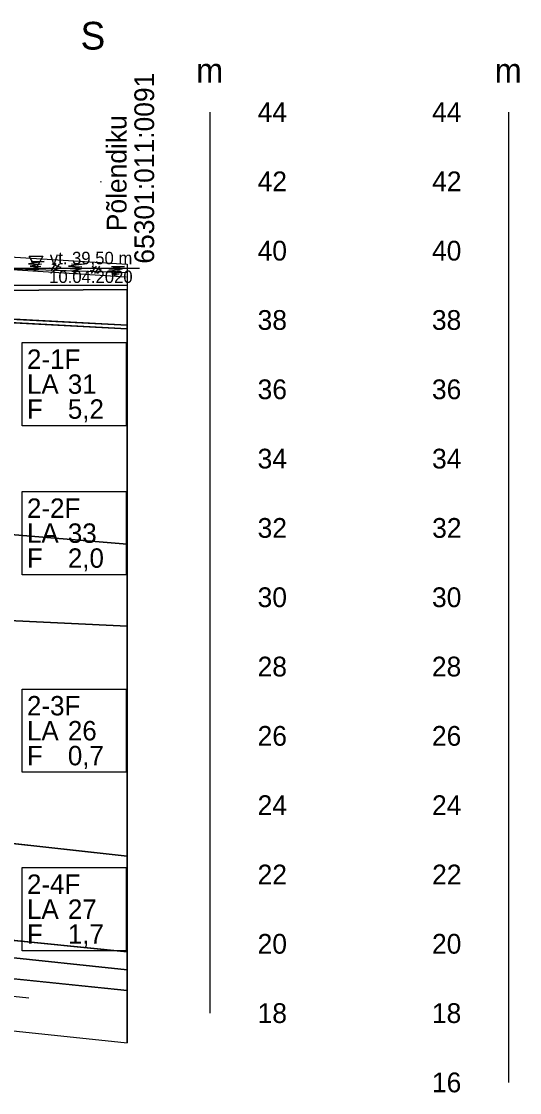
# Model space of a CAD drawing. Extents: x 544674 to 552202, y 6585829 to 6588119.
# Drawn here: x 551205.3 to 551349.2, y 6587229.4 to 6587538.5 of the extents above; entities that cross this region are included whole.
import ezdxf

# ---------------------------------------------------------------- set-up
doc = ezdxf.new("R2010")
doc.units = 0
for name, color, linetype in [('Default', 7, 'Continuous'), ('kataster', 7, 'Continuous'), ('Lõige', 7, 'Continuous'), ('ME', 7, 'Continuous'), ('mõõtpost parem', 7, 'Continuous'), ('mõõtpost vasak', 7, 'Continuous'), ('Proovid', 7, 'Continuous'), ('Täide', 7, 'Continuous'), ('Veetase', 7, 'Continuous'), ('VORMISTUS', 7, 'Continuous')]:
    doc.layers.add(name, color=color, linetype=linetype)

msp = doc.modelspace()

# ---------------------------------------------------------------- linework, layer by layer
at = {"layer": 'Default'}
for points in [[(551228.23, 6587492.35), (551228.23, 6587492.16), (551228.23, 6587492.35)], [(551183.43, 6587471.77), (551235.83, 6587468.43)], [(551032.87, 6587467.79), (551080.96, 6587466.55), (551197.55, 6587460.85), (551235.83, 6587461.12)], [(551032.87, 6587455.25), (551080.96, 6587454.55), (551197.55, 6587452.85), (551235.83, 6587450.89)], [(551032.87, 6587452.84), (551080.96, 6587452.55), (551197.55, 6587451.85), (551235.83, 6587449.78)], [(551032.87, 6587404.55), (551080.96, 6587400.55), (551197.55, 6587390.85), (551235.83, 6587387.67)], [(551032.87, 6587373.9), (551080.96, 6587371.55), (551197.55, 6587365.85), (551235.83, 6587363.98)], [(551032.87, 6587319.79), (551080.96, 6587314.55), (551197.55, 6587301.85), (551235.83, 6587297.68)], [(551032.87, 6587290.38), (551080.96, 6587285.55), (551197.55, 6587273.85), (551235.83, 6587270.01)], [(551032.87, 6587286.08), (551080.96, 6587281.05), (551197.55, 6587268.85), (551235.83, 6587264.84)], [(551032.87, 6587280.08), (551080.96, 6587275.05), (551197.55, 6587262.85), (551235.83, 6587258.84)]]:
    msp.add_lwpolyline(points, dxfattribs=at)
at = {"layer": 'ME'}
msp.add_line((551119.28, 6587266.01), (551207.44, 6587256.79), dxfattribs=at)
at = {"layer": 'mõõtpost parem'}
msp.add_line((551259.83, 6587252.35), (551259.83, 6587512.35), dxfattribs=at)
at = {"layer": 'mõõtpost vasak'}
msp.add_line((551346.06, 6587232.35), (551346.06, 6587512.35), dxfattribs=at)
at = {"layer": 'Proovid'}
for points in [[(551205.55, 6587445.85), (551235.55, 6587445.85), (551235.55, 6587421.85), (551205.55, 6587421.85)], [(551205.55, 6587402.85), (551235.55, 6587402.85), (551235.55, 6587378.85), (551205.55, 6587378.85)], [(551205.55, 6587345.85), (551235.55, 6587345.85), (551235.55, 6587321.85), (551205.55, 6587321.85)], [(551205.55, 6587294.35), (551235.55, 6587294.35), (551235.55, 6587270.35), (551205.55, 6587270.35)]]:
    msp.add_lwpolyline(points, close=True, dxfattribs=at)
at = {"layer": 'Täide'}
for p, q in [((551235.83, 6587450.89), (551235.83, 6587461.12)), ((551197.55, 6587452.85), (551235.83, 6587450.89)), ((551197.55, 6587451.85), (551235.83, 6587449.78)), ((551235.83, 6587449.78), (551197.55, 6587451.85)), ((551235.83, 6587449.78), (551235.83, 6587450.89)), ((551235.83, 6587449.78), (551235.83, 6587450.89)), ((551235.83, 6587387.67), (551235.83, 6587449.78)), ((551235.83, 6587363.98), (551235.83, 6587387.67)), ((551197.55, 6587365.85), (551235.83, 6587363.98)), ((551235.83, 6587297.68), (551235.83, 6587363.98)), ((551197.55, 6587301.85), (551235.83, 6587297.68)), ((551235.83, 6587270.01), (551235.83, 6587297.68)), ((551197.55, 6587273.85), (551235.83, 6587270.01)), ((551235.83, 6587264.84), (551235.83, 6587270.01)), ((551032.87, 6587265), (551235.83, 6587243.76)), ((551032.87, 6587265), (551235.83, 6587243.76)), ((551032.87, 6587265), (551235.83, 6587243.76)), ((551235.83, 6587262.35), (551235.83, 6587264.84)), ((551235.83, 6587258.84), (551197.55, 6587262.85)), ((551235.83, 6587258.84), (551235.83, 6587262.35)), ((551235.83, 6587243.76), (551235.83, 6587258.84))]:
    msp.add_line(p, q, dxfattribs=at)
for points in [[(551183.17, 6587468.18), (551235.6, 6587464.83)], [(551208.17, 6587469.26), (551211.89, 6587469.22), (551207.35, 6587468.6), (551211.17, 6587468.45), (551207.83, 6587467.91), (551210.95, 6587467.76), (551208.26, 6587467.19), (551210.31, 6587467.14), (551208.82, 6587466.72), (551209.98, 6587466.47)], [(551215.02, 6587466.55), (551215.04, 6587466.86), (551215.12, 6587466.98), (551214.33, 6587467.22), (551214.99, 6587468.16), (551214.19, 6587468.42)], [(551215.3, 6587468.61), (551214.99, 6587468.16), (551215.79, 6587467.88), (551216.74, 6587467.57)], [(551216.31, 6587468.6), (551215.79, 6587467.88), (551215.12, 6587466.98), (551216.12, 6587466.69)], [(551219.78, 6587468.52), (551223.5, 6587468.48), (551218.96, 6587467.86), (551222.78, 6587467.71), (551219.43, 6587467.17), (551222.55, 6587467.02), (551219.86, 6587466.45), (551221.92, 6587466.4), (551220.42, 6587465.98), (551221.58, 6587465.73)], [(551235.83, 6587468.43), (551235.83, 6587262.35), (551235.83, 6587243.76)], [(551235.83, 6587461.12), (551197.55, 6587460.85), (551080.96, 6587466.55), (551032.87, 6587467.79)], [(551213.57, 6587467.44), (551214.33, 6587467.22), (551213.85, 6587466.53)], [(551225.17, 6587466.7), (551225.93, 6587466.48), (551225.46, 6587465.78)], [(551226.62, 6587465.81), (551226.64, 6587466.12), (551226.73, 6587466.24), (551225.93, 6587466.48), (551226.59, 6587467.42), (551225.8, 6587467.68)], [(551226.91, 6587467.87), (551226.59, 6587467.42), (551227.4, 6587467.14), (551228.34, 6587466.83)], [(551227.92, 6587467.86), (551227.4, 6587467.14), (551226.73, 6587466.24), (551227.73, 6587465.95)], [(551231.38, 6587467.78), (551235.1, 6587467.74), (551230.56, 6587467.12), (551234.38, 6587466.97), (551231.04, 6587466.43), (551234.16, 6587466.28), (551231.47, 6587465.71), (551233.52, 6587465.65), (551232.03, 6587465.24), (551233.19, 6587464.99)], [(551235.83, 6587461.12), (551235.83, 6587461.12)], [(551235.83, 6587450.89), (551197.55, 6587452.85), (551080.96, 6587454.55), (551032.87, 6587455.25)], [(551235.83, 6587449.78), (551197.55, 6587451.85), (551080.96, 6587452.55), (551032.87, 6587452.84)], [(551032.87, 6587452.84), (551080.96, 6587452.55), (551197.55, 6587451.85), (551235.83, 6587449.78)], [(551235.83, 6587450.89), (551197.55, 6587452.85), (551080.96, 6587454.55)], [(551235.83, 6587450.89), (551235.83, 6587450.89)], [(551235.83, 6587450.89), (551235.83, 6587450.89)], [(551235.83, 6587243.76), (551235.83, 6587262.35), (551235.83, 6587449.78)], [(551235.83, 6587449.78), (551235.83, 6587449.78)], [(551235.83, 6587449.78), (551235.83, 6587449.78)], [(551235.83, 6587387.67), (551197.55, 6587390.85), (551080.96, 6587400.55), (551032.87, 6587404.55)], [(551032.87, 6587404.55), (551080.96, 6587400.55), (551197.55, 6587390.85), (551235.83, 6587387.67)], [(551235.83, 6587363.98), (551197.55, 6587365.85), (551080.96, 6587371.55), (551032.87, 6587373.9)], [(551235.83, 6587297.68), (551197.55, 6587301.85), (551080.96, 6587314.55), (551032.87, 6587319.79)], [(551235.83, 6587270.01), (551197.55, 6587273.85), (551080.96, 6587285.55), (551032.87, 6587290.38)], [(551032.87, 6587286.08), (551080.96, 6587281.05), (551197.55, 6587268.85), (551235.83, 6587264.84)], [(551032.87, 6587280.08), (551080.96, 6587275.05), (551197.55, 6587262.85), (551235.83, 6587258.84)], [(551235.83, 6587264.84), (551197.55, 6587268.85), (551080.96, 6587281.05)]]:
    msp.add_lwpolyline(points, dxfattribs=at)
at = {"layer": 'Veetase'}
msp.add_line((551235.83, 6587462.35), (551032.87, 6587462.35), dxfattribs=at)
msp.add_lwpolyline([(551032.87, 6587472.4), (551080.96, 6587471.05), (551197.55, 6587467.35), (551235.83, 6587466.06)], dxfattribs=at)
at = {"layer": 'VORMISTUS'}
msp.add_line((551197.55, 6587467.35), (551239.39, 6587467.35), dxfattribs=at)
msp.add_line((551197.55, 6587467.35), (551239.39, 6587467.35), dxfattribs=at)
msp.add_lwpolyline([(551209.57, 6587470.8), (551211.56, 6587470.8), (551209.57, 6587467.35), (551207.58, 6587470.8)], close=True, dxfattribs=at)
msp.add_lwpolyline([(551209.57, 6587470.8), (551211.56, 6587470.8), (551209.57, 6587467.35), (551207.58, 6587470.8)], close=True, dxfattribs=at)

# ---------------------------------------------------------------- texts
at = {"layer": 'kataster'}
for s, p in [('65301:011:0091', (551243.65, 6587468.6)), ('Põlendiku', (551235.68, 6587477.96))]:
    msp.add_text(s, height=5.7, rotation=90, dxfattribs=at).set_placement(p)
at = {"layer": 'Lõige'}
for s, height, p in [('S', 8, (551222.41, 6587530.38)), ('m', 7, (551255.79, 6587520.85)), ('m', 7, (551341.99, 6587520.82))]:
    msp.add_text(s, height=height, dxfattribs=at).set_placement(p)
at = {"layer": 'mõõtpost parem'}
for s, p in [('44', (551273.53, 6587509.5)), ('42', (551273.53, 6587489.5)), ('40', (551273.53, 6587469.5)), ('38', (551273.53, 6587449.5)), ('36', (551273.53, 6587429.5)), ('34', (551273.53, 6587409.5)), ('32', (551273.53, 6587389.5)), ('30', (551273.53, 6587369.5)), ('28', (551273.53, 6587349.5)), ('26', (551273.53, 6587329.5)), ('24', (551273.53, 6587309.5)), ('22', (551273.53, 6587289.5)), ('20', (551273.53, 6587269.5)), ('18', (551273.53, 6587249.5))]:
    msp.add_text(s, height=5.7, dxfattribs=at).set_placement(p)
at = {"layer": 'mõõtpost vasak'}
for s, p in [('44', (551323.89, 6587509.5)), ('42', (551323.92, 6587489.5)), ('40', (551323.88, 6587469.5)), ('38', (551323.85, 6587449.5)), ('36', (551323.86, 6587429.5)), ('34', (551323.89, 6587409.5)), ('32', (551323.92, 6587389.5)), ('30', (551323.88, 6587369.5)), ('28', (551323.85, 6587349.5)), ('26', (551323.86, 6587329.5)), ('24', (551323.89, 6587309.5)), ('22', (551323.92, 6587289.5)), ('20', (551323.88, 6587269.5)), ('18', (551323.85, 6587249.5)), ('16', (551323.86, 6587229.5))]:
    msp.add_text(s, height=5.7, dxfattribs=at).set_placement(p)
at = {"layer": 'Proovid'}
for s, p in [('2-1F', (551206.95, 6587438.25)), ('LA', (551206.95, 6587431.05)), ('31', (551218.75, 6587431.05)), ('F', (551206.95, 6587423.85)), ('5,2', (551218.75, 6587423.85)), ('2-2F', (551206.95, 6587395.25)), ('33', (551218.75, 6587388.05)), ('LA', (551206.95, 6587388.05)), ('F', (551206.95, 6587380.85)), ('2,0', (551218.75, 6587380.85)), ('2-3F', (551206.95, 6587338.25)), ('LA', (551206.95, 6587331.05)), ('26', (551218.75, 6587331.05)), ('F', (551206.95, 6587323.85)), ('0,7', (551218.75, 6587323.85)), ('2-4F', (551206.95, 6587286.75)), ('LA', (551206.95, 6587279.55)), ('27', (551218.75, 6587279.55)), ('F', (551206.95, 6587272.35)), ('1,7', (551218.75, 6587272.35))]:
    msp.add_text(s, height=5.6, dxfattribs=at).set_placement(p)
at = {"layer": 'VORMISTUS'}
for s, p in [('vt. 39,50 m', (551213.54, 6587468.43)), ('10.04.2020', (551213.35, 6587463.03))]:
    msp.add_text(s, height=3.6, dxfattribs=at).set_placement(p)

doc.saveas('drawing.dxf')
